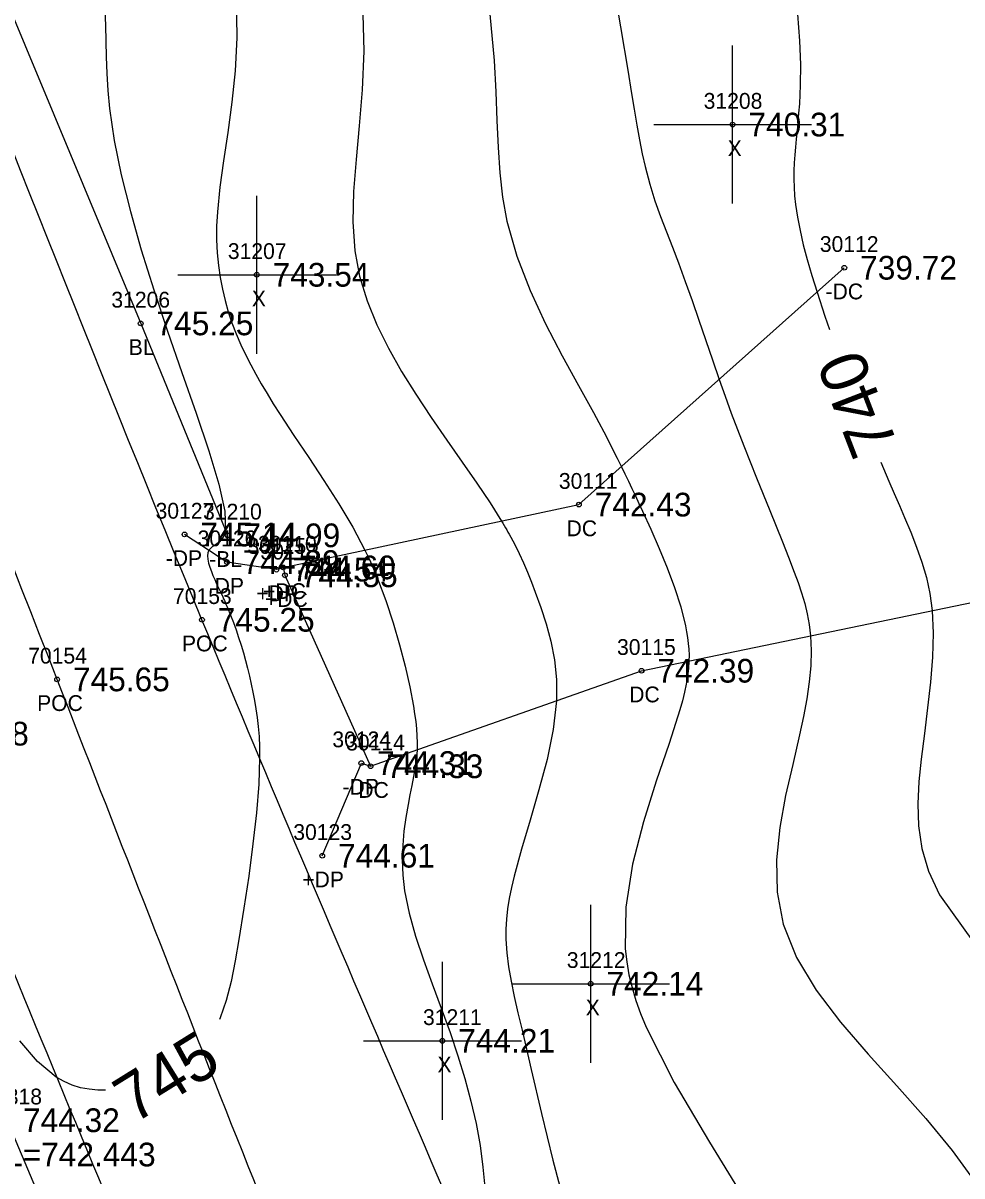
# Model space of a CAD drawing. Extents: x 1376587 to 1378239, y 1000335 to 1003031.
# Drawn here: x 1376811 to 1376870.4, y 1002609.8 to 1002682.8 of the extents above; entities that cross this region are included whole.
import ezdxf

# ---------------------------------------------------------------- set-up
doc = ezdxf.new("R2010")
doc.units = 0
for name, color, linetype in [('RD_DTM_BkLn1', 7, 'Continuous'), ('RD_DTM_BkLn2', 7, 'Continuous'), ('RD_DTM_BkLn_txCode', 7, 'Continuous'), ('RD_DTM_Major1', 7, 'Continuous'), ('RD_DTM_Major1_Lbl', 7, 'Continuous'), ('RD_DTM_Minor1', 7, 'Continuous'), ('RD_EX_Conc', 7, 'Continuous'), ('RD_EX_Conc_txCode', 7, 'Continuous'), ('RD_EX_Driveway', 7, 'Continuous'), ('RD_EX_Driveway_txCode', 7, 'Continuous'), ('RD_EX_Misc', 7, 'Continuous'), ('RD_EX_Misc_txCode', 7, 'Continuous'), ('RD_EX_Road', 7, 'Continuous'), ('RD_EX_Road_txCode', 7, 'Continuous'), ('RD_EX_TX_Conc_ELEV', 7, 'Continuous'), ('RD_EX_TX_Driveway_ELEV', 7, 'Continuous'), ('RD_EX_TX_H2O_ELEV', 7, 'Continuous'), ('RD_EX_TX_Misc_ELEV', 7, 'Continuous'), ('RD_EX_TX_Road_ELEV', 7, 'Continuous'), ('RD_HC_Survey_ELEV', 7, 'Continuous'), ('RD_HC_Survey_txCode', 7, 'Continuous'), ('RD_SMD_Locator', 7, 'Continuous')]:
    doc.layers.add(name, color=color, linetype=linetype)

msp = doc.modelspace()

# ---------------------------------------------------------------- linework, layer by layer
at = {"layer": 'RD_DTM_BkLn1'}
msp.add_lwpolyline([(1376775.355, 1002784.464), (1376784.04, 1002756.663), (1376798.311, 1002712.073), (1376818.411, 1002663.796), (1376823.912, 1002650.378)], dxfattribs=at)
msp.add_spline([(1377003.447, 1002259.314), (1376973.187, 1002311.196), (1376942.719, 1002364.726), (1376914.248, 1002420.136), (1376886.108, 1002475.587), (1376860.058, 1002531.093), (1376835.652, 1002585.094), (1376813.12, 1002641.257), (1376777.121, 1002732.301)], degree=3, dxfattribs=at)
at = {"layer": 'RD_DTM_BkLn2'}
msp.add_lwpolyline([(1376885.612, 1002428.977), (1376889.779, 1002434.68), (1376874.693, 1002468.745), (1376852.186, 1002514.329), (1376831.795, 1002561.56), (1376809.955, 1002613.347), (1376792.968, 1002652.804), (1376775.328, 1002700.183), (1376756.387, 1002747.207), (1376739.797, 1002794.066), (1376723.095, 1002839.909), (1376704.947, 1002887.539), (1376687.765, 1002934.36), (1376670.41, 1002980.848)], dxfattribs=at)
at = {"layer": 'RD_DTM_Major1'}
for points in [[(1376816.137, 1002683.634), (1376816.184, 1002682.659), (1376816.212, 1002681.674), (1376816.235, 1002680.666), (1376816.27, 1002679.626), (1376816.333, 1002678.543), (1376816.438, 1002677.405), (1376816.738, 1002675.381), (1376817.183, 1002673.198), (1376817.759, 1002670.879), (1376818.449, 1002668.444), (1376819.236, 1002665.914), (1376820.104, 1002663.309), (1376821.019, 1002660.682), (1376821.919, 1002658.116), (1376822.725, 1002655.721), (1376823.356, 1002653.612), (1376823.735, 1002651.9), (1376823.781, 1002650.697), (1376823.755, 1002650.568), (1376823.72, 1002650.452), (1376823.678, 1002650.347), (1376823.629, 1002650.253), (1376823.575, 1002650.169), (1376823.515, 1002650.093), (1376823.377, 1002649.955), (1376823.23, 1002649.84), (1376823.082, 1002649.74), (1376822.944, 1002649.645), (1376822.824, 1002649.545), (1376822.731, 1002649.43), (1376822.666, 1002649.268), (1376822.645, 1002649.077), (1376822.663, 1002648.861), (1376822.713, 1002648.622), (1376822.79, 1002648.366), (1376822.889, 1002648.095), (1376822.99, 1002647.843), (1376823.102, 1002647.583), (1376823.221, 1002647.316), (1376823.476, 1002646.764), (1376823.607, 1002646.479), (1376823.658, 1002646.365), (1376823.71, 1002646.251), (1376823.761, 1002646.136), (1376823.812, 1002646.02), (1376823.863, 1002645.903), (1376823.913, 1002645.785), (1376824.1, 1002645.332), (1376824.279, 1002644.869), (1376824.45, 1002644.396), (1376824.614, 1002643.916), (1376824.77, 1002643.431), (1376824.918, 1002642.941), (1376825.054, 1002642.456), (1376825.183, 1002641.966), (1376825.303, 1002641.469), (1376825.417, 1002640.963), (1376825.523, 1002640.445), (1376825.622, 1002639.912), (1376825.711, 1002639.391), (1376825.789, 1002638.845), (1376825.856, 1002638.269), (1376825.906, 1002637.651), (1376825.936, 1002636.985), (1376825.944, 1002636.26), (1376825.884, 1002634.631), (1376825.737, 1002632.802), (1376825.521, 1002630.84), (1376825.253, 1002628.808), (1376824.952, 1002626.772), (1376824.635, 1002624.797), (1376824.4, 1002623.43), (1376824.141, 1002622.141), (1376823.833, 1002620.937), (1376823.451, 1002619.831), (1376823.398, 1002619.721)], [(1376860.006, 1002683.366), (1376860.135, 1002681.682), (1376860.186, 1002680.192), (1376860.177, 1002678.873), (1376860.123, 1002677.703), (1376860.079, 1002677.098), (1376860.028, 1002676.527), (1376859.975, 1002675.985), (1376859.923, 1002675.465), (1376859.874, 1002674.962), (1376859.832, 1002674.469), (1376859.8, 1002673.958), (1376859.781, 1002673.447), (1376859.777, 1002672.933), (1376859.791, 1002672.412), (1376859.825, 1002671.878), (1376859.881, 1002671.328), (1376860, 1002670.524), (1376860.164, 1002669.676), (1376860.372, 1002668.78), (1376860.622, 1002667.834), (1376860.912, 1002666.834), (1376861.241, 1002665.777), (1376861.742, 1002664.261), (1376862.041, 1002663.403)], [(1376865.277, 1002655.007), (1376865.444, 1002654.613), (1376865.79, 1002653.808), (1376866.128, 1002653.026), (1376866.46, 1002652.26), (1376866.785, 1002651.506), (1376867.178, 1002650.575), (1376867.549, 1002649.639), (1376867.883, 1002648.687), (1376868.169, 1002647.707), (1376868.392, 1002646.687), (1376868.54, 1002645.615), (1376868.607, 1002644.174), (1376868.561, 1002642.654), (1376868.432, 1002641.074), (1376868.248, 1002639.458), (1376868.04, 1002637.825), (1376867.837, 1002636.198), (1376867.69, 1002634.787), (1376867.617, 1002633.385), (1376867.664, 1002631.98), (1376867.879, 1002630.559), (1376868.308, 1002629.111), (1376868.999, 1002627.624), (1376871.183, 1002624.551)], [(1376816.187, 1002615.244), (1376815.696, 1002615.252), (1376815.141, 1002615.305), (1376814.6, 1002615.409), (1376814.072, 1002615.57), (1376813.556, 1002615.792), (1376813.051, 1002616.082), (1376811.875, 1002617.063), (1376810.748, 1002618.384)]]:
    msp.add_lwpolyline(points, dxfattribs=at)
at = {"layer": 'RD_DTM_Minor1'}
for points in [[(1376840.324, 1002685.426), (1376840.791, 1002680.443), (1376840.9, 1002678.458), (1376840.974, 1002676.632), (1376841.047, 1002674.932), (1376841.153, 1002673.326), (1376841.326, 1002671.781), (1376841.602, 1002670.265), (1376842.228, 1002668.056), (1376843.069, 1002665.875), (1376844.05, 1002663.758), (1376845.096, 1002661.741), (1376846.13, 1002659.861), (1376847.078, 1002658.154), (1376847.418, 1002657.527), (1376847.735, 1002656.928), (1376848.033, 1002656.353), (1376848.317, 1002655.796), (1376848.588, 1002655.254), (1376848.851, 1002654.721), (1376849.075, 1002654.262), (1376849.298, 1002653.802), (1376849.519, 1002653.34), (1376849.741, 1002652.872), (1376849.966, 1002652.396), (1376850.194, 1002651.908), (1376850.721, 1002650.758), (1376851.25, 1002649.554), (1376851.757, 1002648.319), (1376852.218, 1002647.075), (1376852.611, 1002645.842), (1376852.911, 1002644.643), (1376852.984, 1002644.269), (1376853.043, 1002643.9), (1376853.089, 1002643.532), (1376853.12, 1002643.165), (1376853.135, 1002642.797), (1376853.132, 1002642.427), (1376853.104, 1002641.951), (1376853.047, 1002641.464), (1376852.964, 1002640.963), (1376852.854, 1002640.443), (1376852.72, 1002639.902), (1376852.562, 1002639.335), (1376851.878, 1002637.201), (1376851.062, 1002634.806), (1376850.246, 1002632.23), (1376849.56, 1002629.551), (1376849.133, 1002626.847), (1376849.097, 1002624.198), (1376849.188, 1002623.377), (1376849.331, 1002622.563), (1376849.526, 1002621.75), (1376849.773, 1002620.93), (1376850.07, 1002620.098), (1376850.419, 1002619.247), (1376852.194, 1002615.731), (1376854.431, 1002611.954), (1376856.841, 1002608.036)], [(1376848.301, 1002685.47), (1376849.281, 1002679.704), (1376849.48, 1002678.481), (1376849.661, 1002677.366), (1376849.832, 1002676.347), (1376850, 1002675.408), (1376850.172, 1002674.539), (1376850.355, 1002673.724), (1376850.652, 1002672.609), (1376850.98, 1002671.561), (1376851.333, 1002670.56), (1376851.703, 1002669.584), (1376852.083, 1002668.612), (1376852.466, 1002667.621), (1376852.898, 1002666.452), (1376853.327, 1002665.243), (1376853.754, 1002664.006), (1376854.612, 1002661.497), (1376855.046, 1002660.249), (1376855.428, 1002659.178), (1376855.814, 1002658.121), (1376856.205, 1002657.078), (1376856.6, 1002656.047), (1376856.999, 1002655.028), (1376857.401, 1002654.02), (1376857.823, 1002652.983), (1376858.244, 1002651.959), (1376858.658, 1002650.952), (1376859.06, 1002649.963), (1376859.443, 1002648.996), (1376859.804, 1002648.052), (1376860.045, 1002647.386), (1376860.267, 1002646.727), (1376860.462, 1002646.068), (1376860.625, 1002645.402), (1376860.752, 1002644.722), (1376860.836, 1002644.021), (1376860.876, 1002643.095), (1376860.845, 1002642.123), (1376860.749, 1002641.103), (1376860.596, 1002640.033), (1376860.391, 1002638.912), (1376860.141, 1002637.738), (1376859.7, 1002635.865), (1376859.255, 1002633.9), (1376858.888, 1002631.875), (1376858.683, 1002629.823), (1376858.726, 1002627.776), (1376859.099, 1002625.768), (1376859.95, 1002623.643), (1376861.197, 1002621.579), (1376862.738, 1002619.552), (1376864.475, 1002617.54), (1376866.306, 1002615.519), (1376868.131, 1002613.465), (1376869.801, 1002611.428), (1376871.311, 1002609.335)], [(1376824.464, 1002684.555), (1376824.507, 1002681.876), (1376824.395, 1002679.79), (1376824.189, 1002677.792), (1376823.931, 1002675.891), (1376823.663, 1002674.096), (1376823.427, 1002672.416), (1376823.266, 1002670.859), (1376823.22, 1002669.947), (1376823.217, 1002669.082), (1376823.255, 1002668.257), (1376823.33, 1002667.467), (1376823.44, 1002666.707), (1376823.582, 1002665.97), (1376823.755, 1002665.246), (1376823.958, 1002664.537), (1376824.192, 1002663.836), (1376824.457, 1002663.141), (1376824.753, 1002662.445), (1376825.083, 1002661.746), (1376825.378, 1002661.165), (1376825.698, 1002660.573), (1376826.042, 1002659.969), (1376826.412, 1002659.347), (1376826.81, 1002658.705), (1376827.236, 1002658.037), (1376828.114, 1002656.707), (1376829.056, 1002655.302), (1376830.019, 1002653.847), (1376830.96, 1002652.368), (1376831.837, 1002650.892), (1376832.606, 1002649.445), (1376832.752, 1002649.144), (1376832.891, 1002648.845), (1376833.025, 1002648.547), (1376833.154, 1002648.249), (1376833.28, 1002647.951), (1376833.401, 1002647.652), (1376833.93, 1002646.254), (1376834.399, 1002644.846), (1376834.81, 1002643.45), (1376835.161, 1002642.09), (1376835.451, 1002640.788), (1376835.68, 1002639.568), (1376835.759, 1002639.074), (1376835.825, 1002638.597), (1376835.875, 1002638.134), (1376835.908, 1002637.681), (1376835.921, 1002637.235), (1376835.912, 1002636.794), (1376835.868, 1002636.233), (1376835.793, 1002635.671), (1376835.695, 1002635.104), (1376835.582, 1002634.529), (1376835.462, 1002633.943), (1376835.342, 1002633.341), (1376835.198, 1002632.517), (1376835.081, 1002631.658), (1376835.004, 1002630.765), (1376834.978, 1002629.837), (1376835.016, 1002628.873), (1376835.128, 1002627.874), (1376835.412, 1002626.467), (1376835.82, 1002625.007), (1376836.319, 1002623.507), (1376836.872, 1002621.981), (1376837.445, 1002620.441), (1376838.003, 1002618.901), (1376838.496, 1002617.434), (1376838.938, 1002615.982), (1376839.323, 1002614.548), (1376839.646, 1002613.135), (1376839.903, 1002611.747), (1376840.088, 1002610.386), (1376840.18, 1002609.325)], [(1376832.438, 1002684.962), (1376832.535, 1002681.024), (1376832.433, 1002678.593), (1376832.251, 1002676.314), (1376832.051, 1002674.172), (1376831.896, 1002672.148), (1376831.85, 1002670.226), (1376831.975, 1002668.39), (1376832.277, 1002666.787), (1376832.747, 1002665.231), (1376833.361, 1002663.714), (1376834.098, 1002662.227), (1376834.932, 1002660.76), (1376835.841, 1002659.305), (1376836.81, 1002657.842), (1376837.798, 1002656.402), (1376838.771, 1002655.006), (1376839.695, 1002653.673), (1376840.537, 1002652.425), (1376841.263, 1002651.282), (1376841.349, 1002651.138), (1376841.433, 1002650.997), (1376841.514, 1002650.857), (1376841.594, 1002650.719), (1376841.671, 1002650.582), (1376841.746, 1002650.447), (1376842.074, 1002649.833), (1376842.371, 1002649.233), (1376842.645, 1002648.637), (1376842.903, 1002648.037), (1376843.152, 1002647.422), (1376843.399, 1002646.784), (1376843.755, 1002645.819), (1376844.095, 1002644.784), (1376844.39, 1002643.678), (1376844.615, 1002642.498), (1376844.741, 1002641.242), (1376844.742, 1002639.907), (1376844.536, 1002638.087), (1376844.145, 1002636.186), (1376843.635, 1002634.255), (1376843.074, 1002632.345), (1376842.526, 1002630.508), (1376842.058, 1002628.796), (1376841.89, 1002628.078), (1376841.754, 1002627.389), (1376841.649, 1002626.724), (1376841.577, 1002626.075), (1376841.539, 1002625.437), (1376841.537, 1002624.803), (1376841.59, 1002623.941), (1376841.701, 1002623.061), (1376841.862, 1002622.147), (1376842.065, 1002621.184), (1376842.301, 1002620.157), (1376842.561, 1002619.051), (1376843.141, 1002616.553), (1376843.79, 1002613.776), (1376844.51, 1002610.824), (1376845.304, 1002607.803)]]:
    msp.add_lwpolyline(points, dxfattribs=at)
at = {"layer": 'RD_EX_Conc'}
for points in [[(1376827.43, 1002648.346), (1376846.162, 1002652.322), (1376862.97, 1002667.319)], [(1376827.43, 1002648.346), (1376827.547, 1002647.846), (1376832.972, 1002635.758), (1376850.128, 1002641.805), (1376877.761, 1002647.523), (1376896.089, 1002650.967), (1376895.067, 1002661.028), (1376875.631, 1002657.097), (1376876.689, 1002667.22)]]:
    msp.add_lwpolyline(points, dxfattribs=at)
at = {"layer": 'RD_EX_Driveway'}
for points in [[(1376827.43, 1002648.346), (1376827.009, 1002648.206), (1376823.875, 1002648.686), (1376821.188, 1002650.433)], [(1376829.91, 1002630.093), (1376832.384, 1002635.959), (1376832.972, 1002635.758)]]:
    msp.add_lwpolyline(points, dxfattribs=at)
at = {"layer": 'RD_EX_Misc'}
for p, q in [((1376855.898, 1002671.384), (1376855.898, 1002681.384)), ((1376850.898, 1002676.384), (1376860.898, 1002676.384)), ((1376825.765, 1002661.873), (1376825.765, 1002671.873)), ((1376820.765, 1002666.873), (1376830.765, 1002666.873)), ((1376846.909, 1002616.989), (1376846.909, 1002626.989)), ((1376837.518, 1002613.374), (1376837.518, 1002623.374)), ((1376841.909, 1002621.989), (1376851.909, 1002621.989)), ((1376832.518, 1002618.374), (1376842.518, 1002618.374))]:
    msp.add_line(p, q, dxfattribs=at)
at = {"layer": 'RD_EX_Road'}
for points in [[(1377013.314, 1002264.907), (1376982.808, 1002315.683), (1376952.468, 1002370.341), (1376923.174, 1002424.32), (1376895.644, 1002480.03), (1376870.11, 1002535.049), (1376846.329, 1002588.864), (1376822.292, 1002645.031), (1376786.564, 1002736.458)], [(1376994.747, 1002253.913), (1376964.909, 1002306.463), (1376934.396, 1002359.987), (1376904.773, 1002415.485), (1376877.271, 1002471.511), (1376851.037, 1002526.893), (1376827.48, 1002581.62), (1376804.191, 1002637.821), (1376768.457, 1002728.838)]]:
    msp.add_spline(points, degree=3, dxfattribs=at)
at = {"layer": 'RD_SMD_Locator'}
for centre in [(1376855.898, 1002676.384), (1376825.765, 1002666.873), (1376862.97, 1002667.319), (1376818.411, 1002663.796), (1376846.162, 1002652.322), (1376821.188, 1002650.433), (1376823.912, 1002650.378), (1376823.875, 1002648.686), (1376827.009, 1002648.206), (1376827.43, 1002648.346), (1376827.547, 1002647.846), (1376822.292, 1002645.031), (1376850.128, 1002641.805), (1376813.12, 1002641.257), (1376832.384, 1002635.959), (1376832.972, 1002635.758), (1376829.91, 1002630.093), (1376846.909, 1002621.989), (1376837.518, 1002618.374)]:
    msp.add_circle(centre, 0.15, dxfattribs=at)

# ---------------------------------------------------------------- texts
at = {"layer": 'RD_DTM_BkLn_txCode'}
for s, p in [('31206', (1376816.553, 1002664.796)), ('BL', (1376817.655, 1002661.796)), ('31210', (1376822.361, 1002651.378)), ('-BL', (1376822.747, 1002648.378)), ('31318', (1376808.443, 1002614.347))]:
    msp.add_text(s, height=1, dxfattribs=at).set_placement(p)
at = {"layer": 'RD_DTM_Major1_Lbl'}
for s, rotation, p in [('740', 111.08023, (1376866.393, 1002656.081)), ('745', 31.83328, (1376817.967, 1002613.076))]:
    msp.add_text(s, height=3, rotation=rotation, dxfattribs=at).set_placement(p)
at = {"layer": 'RD_EX_Conc_txCode'}
for s, p in [('30112', (1376861.419, 1002668.319)), ('-DC', (1376861.781, 1002665.319)), ('30111', (1376844.894, 1002653.322)), ('DC', (1376845.382, 1002650.322)), ('30110', (1376825.839, 1002649.346)), ('30113', (1376825.996, 1002648.846)), ('+DC', (1376826.162, 1002646.346)), ('+DC', (1376826.279, 1002645.846)), ('30115', (1376848.577, 1002642.805)), ('DC', (1376849.348, 1002639.805)), ('30114', (1376831.421, 1002636.758)), ('DC', (1376832.192, 1002633.758))]:
    msp.add_text(s, height=1, dxfattribs=at).set_placement(p)
at = {"layer": 'RD_EX_Driveway_txCode'}
for s, p in [('30127', (1376819.353, 1002651.433)), ('30126', (1376822.017, 1002649.686)), ('30125', (1376825.174, 1002649.206)), ('-DP', (1376819.999, 1002648.433)), ('DP', (1376823.095, 1002646.686)), ('+DP', (1376825.741, 1002646.206)), ('30124', (1376830.549, 1002636.959)), ('-DP', (1376831.195, 1002633.959)), ('30123', (1376828.075, 1002631.093)), ('+DP', (1376828.642, 1002628.093))]:
    msp.add_text(s, height=1, dxfattribs=at).set_placement(p)
at = {"layer": 'RD_EX_Misc_txCode'}
for s, p in [('31208', (1376854.063, 1002677.384)), ('X', (1376855.583, 1002674.384)), ('31207', (1376823.93, 1002667.873)), ('X', (1376825.45, 1002664.873)), ('31212', (1376845.397, 1002622.989)), ('31211', (1376836.29, 1002619.374)), ('X', (1376846.594, 1002619.989)), ('X', (1376837.203, 1002616.374))]:
    msp.add_text(s, height=1, dxfattribs=at).set_placement(p)
at = {"layer": 'RD_EX_Road_txCode'}
for s, p in [('70153', (1376820.457, 1002646.031)), ('POC', (1376821.024, 1002643.031))]:
    msp.add_text(s, height=1, dxfattribs=at).set_placement(p)
at = {"layer": 'RD_EX_TX_Conc_ELEV'}
for s, p in [('739.72', (1376863.97, 1002666.569)), ('742.43', (1376847.162, 1002651.572)), ('744.60', (1376828.43, 1002647.596)), ('744.55', (1376828.547, 1002647.096)), ('742.39', (1376851.128, 1002641.055)), ('744.33', (1376833.972, 1002635.008))]:
    msp.add_text(s, height=1.5, dxfattribs=at).set_placement(p)
at = {"layer": 'RD_EX_TX_Driveway_ELEV'}
for s, p in [('745.14', (1376822.188, 1002649.683)), ('744.89', (1376824.875, 1002647.936)), ('744.54', (1376828.009, 1002647.456)), ('744.31', (1376833.384, 1002635.209)), ('744.61', (1376830.91, 1002629.343))]:
    msp.add_text(s, height=1.5, dxfattribs=at).set_placement(p)
at = {"layer": 'RD_EX_TX_H2O_ELEV'}
msp.add_text('EL=742.443', height=1.5, dxfattribs=at).set_placement((1376808.483, 1002610.425))
at = {"layer": 'RD_EX_TX_Misc_ELEV'}
for s, p in [('740.31', (1376856.898, 1002675.634)), ('743.54', (1376826.765, 1002666.123)), ('745.25', (1376819.411, 1002663.046)), ('744.99', (1376824.912, 1002649.628)), ('742.14', (1376847.909, 1002621.239)), ('744.21', (1376838.518, 1002617.624)), ('744.32', (1376810.955, 1002612.597))]:
    msp.add_text(s, height=1.5, dxfattribs=at).set_placement(p)
at = {"layer": 'RD_EX_TX_Road_ELEV'}
for s, p in [('745.25', (1376823.292, 1002644.281)), ('745.58', (1376805.191, 1002637.071))]:
    msp.add_text(s, height=1.5, dxfattribs=at).set_placement(p)
at = {"layer": 'RD_HC_Survey_ELEV'}
msp.add_text('745.65', height=1.5, dxfattribs=at).set_placement((1376814.12, 1002640.507))
at = {"layer": 'RD_HC_Survey_txCode'}
for s, p in [('70154', (1376811.285, 1002642.257)), ('POC', (1376811.852, 1002639.257))]:
    msp.add_text(s, height=1, dxfattribs=at).set_placement(p)

doc.saveas('drawing.dxf')
